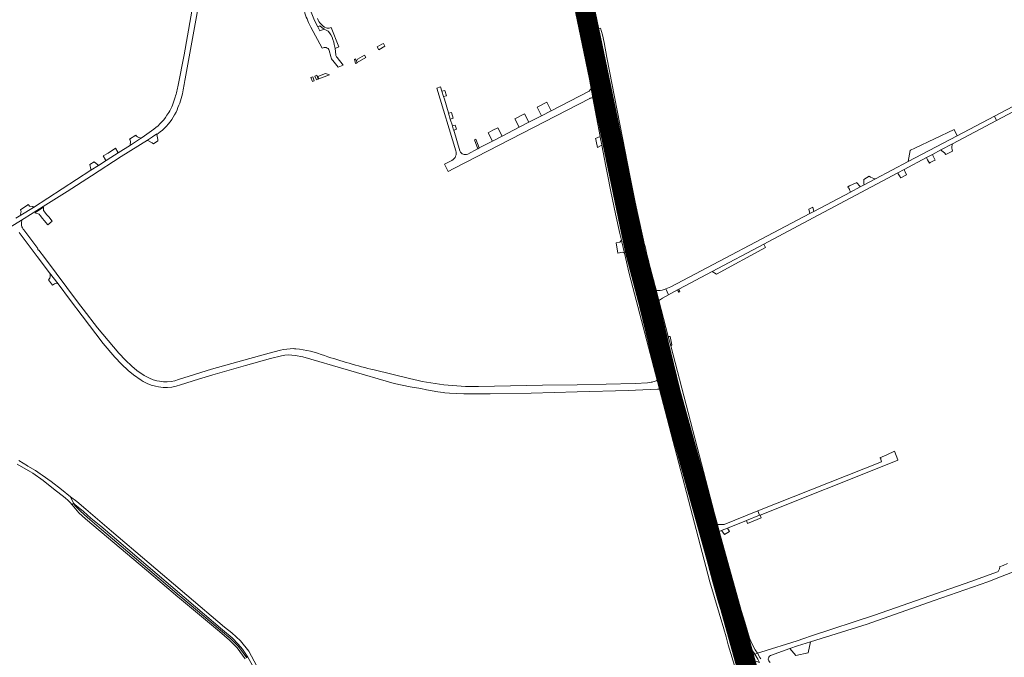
# Model space of a CAD drawing. Header units: metres. Extents: x 166325 to 190320, y 381923 to 404576.
# Tile 709 of 1056: x 177029 to 177756, y 393848 to 394319. Entities that reach past the tile are written whole.
import ezdxf

# ---------------------------------------------------------------- set-up
doc = ezdxf.new("R2010")
doc.units = ezdxf.units.M
for name, color, linetype, lineweight in [('B-WE-VH-VERHARDING_ASFALT-GV', 8, 'Continuous', 18), ('B-WE-VH-VERHARDING_BETON-GV', 8, 'Continuous', 18), ('B-WE-VH-VERHARDING_BETONSTRAATSTEEN-GV', 8, 'Continuous', 18), ('B-WE-VH-VERHARDING_FUNDERING_ZAND-GV', 8, 'Continuous', 18), ('B-WE-VH-VERHARDING_HALFVERHARDING-GV', 8, 'Continuous', 18), ('B-WE-VH-VERHARDING_N-WEG', 8, 'Continuous', 18), ('B-WE-VH-VERHARDING_STRAATBAKSTEEN-GV', 8, 'Continuous', 18)]:
    doc.layers.add(name, color=color, linetype=linetype, lineweight=lineweight)

msp = doc.modelspace()

# ---------------------------------------------------------------- linework, layer by layer
at = {"layer": 'B-WE-VH-VERHARDING_ASFALT-GV', "flags": 128}
for points in [[(177150.961, 394275.037), (177163.637, 394345.696), (177163.222, 394345.792), (177164.35, 394352.083), (177164.785, 394352.008), (177165.083, 394353.718), (177166.89, 394364.098), (177166.46, 394363.967), (177167.19, 394368.181), (177167.629, 394368.124), (177170.309, 394381.968), (177165.966, 394382.702), (177150.083, 394292.75), (177145.723, 394270.281)], [(177489.592, 394155.81), (177485.39, 394174.743), (177483.093, 394185.091), (177479.592, 394202.341), (177462.48, 394290.73), (177460.51, 394301.81), (177459.2, 394307.34), (177457.822, 394312.292), (177455.516, 394311.397)], [(177557.586, 393845.583), (177554.063, 393857.371), (177549.531, 393873.5), (177544.553, 393890.281), (177540.703, 393903.69), (177531.966, 393936.979), (177531.646, 393938.197), (177503.507, 394045.406), (177502.09, 394050.806), (177486.957, 394108.462), (177486.614, 394109.768), (177482.913, 394123.871), (177479.023, 394139.501), (177477.069, 394147.786), (177476.521, 394150.107), (177475.425, 394154.75), (177468.533, 394185.81), (177464.864, 394204.572), (177463.591, 394211.08), (177460.757, 394225.573), (177459.529, 394232.052), (177454.137, 394260.653), (177452.463, 394269.531), (177448.244, 394291.908), (177447.41, 394296.33), (177445.51, 394305.61), (177445.17, 394308.04), (177445.015, 394309.95), (177442.993, 394309.878), (177443.12, 394307.94), (177443.64, 394305.13), (177445.54, 394296.25), (177449.061, 394277.513), (177450.861, 394267.934), (177452.142, 394260.964), (177457.526, 394232.432), (177457.862, 394230.653), (177458.704, 394226.191), (177458.745, 394225.982), (177461.781, 394210.462), (177462.996, 394204.249), (177465.452, 394191.691), (177468.843, 394175.221), (177472.031, 394160.75), (177473.189, 394155.883), (177473.473, 394154.689), (177475.47, 394146.295), (177479.063, 394131.191), (177482.893, 394116.281), (177499.727, 394052.42), (177500.218, 394050.559), (177501.435, 394045.899), (177538.535, 393903.641), (177548.837, 393868.934), (177550.518, 393863.029), (177552.081, 393857.092), (177562.393, 393823.28)], [(177457.829, 394302.193), (177459.502, 394293.521), (177464.961, 394265.233), (177465.305, 394263.452), (177467.905, 394249.98), (177475.368, 394212.017), (177475.596, 394210.857), (177483.4, 394171.16), (177484.175, 394171.29), (177485.952, 394162.661), (177492.883, 394133.94), (177496.441, 394119.855), (177499.167, 394109.966), (177505.889, 394084.332), (177507.981, 394076.351), (177508.132, 394075.774), (177514.075, 394053.109), (177514.796, 394050.359), (177540.424, 393952.62), (177541.447, 393948.721), (177542.024, 393946.519), (177542.28, 393945.54), (177542.328, 393945.358), (177543.769, 393939.866), (177551.133, 393911.78), (177554.773, 393898.87), (177560.173, 393880.37)], [(177138.83, 394250.132), (177137.499, 394248.067)], [(177143.135, 394248.389), (177144.182, 394250.445)], [(177013.242, 394160.691), (177013.702, 394160.959), (177021.689, 394165.542), (177029.922, 394170.566), (177031.973, 394171.818), (177046.012, 394180.645), (177063.716, 394191.777), (177081.8, 394203.434), (177103.69, 394217.544), (177123.067, 394229.761), (177126.878, 394232.226), (177130.06, 394234.411), (177130.093, 394233.926), (177132.493, 394235.822)], [(177126.096, 394236.486), (177119.149, 394231.772), (177117.982, 394230.981), (177110.561, 394225.985), (177110.511, 394225.952), (177101.48, 394220.275), (177096.124, 394216.908), (177092.577, 394214.654), (177086.878, 394211.015), (177081.298, 394207.453), (177038.924, 394180.09), (177029.54, 394174.283), (177025.805, 394172.047)], [(177568.291, 393842.189), (177565.772, 393850.748), (177565.284, 393852.4), (177565.099, 393853.026), (177553.203, 393893.31), (177549.143, 393907.63), (177544.363, 393924.97), (177541.203, 393937.072), (177538.833, 393946.152), (177538.713, 393946.612), (177538.372, 393947.915), (177537.353, 393951.814), (177512.064, 394048.556), (177510.807, 394053.366), (177505.876, 394072.23), (177505.627, 394073.181), (177502.425, 394085.429), (177497.693, 394103.531), (177492.825, 394122.301), (177487.283, 394144.251), (177480.662, 394172.781), (177477.522, 394187.591), (177473.081, 394210.36), (177472.872, 394211.433), (177468.171, 394235.53), (177462.272, 394234.358), (177464.241, 394224.171), (177466.327, 394213.372), (177467.924, 394205.168), (177468.261, 394203.438), (177471.252, 394188.311), (177474.612, 394172.591), (177477.947, 394157.648), (177480.312, 394147.698), (177481.911, 394141.031), (177485.452, 394126.811), (177489.57, 394110.878), (177489.932, 394109.478), (177504.99, 394051.876), (177506.731, 394045.224), (177534.493, 393939.125), (177534.838, 393937.808), (177538.613, 393923.38), (177543.362, 393905.91), (177547.563, 393891.34), (177560.713, 393846.645)], [(177656.165, 394203.084), (177652.267, 394200.711)], [(177652.267, 394200.711), (177652.428, 394197.327), (177652.46, 394196.653), (177660.916, 394201.111)], [(177550.422, 393921.808), (177545.459, 393940.767), (177545.342, 393940.72), (177544.103, 393945.958), (177542.079, 393953.699), (177509.607, 394077.88), (177507.829, 394084.679), (177500.842, 394111.401), (177498.93, 394118.834)], [(177569.753, 393857.591), (177568.775, 393859.77), (177567.939, 393862.007), (177566.061, 393867.864), (177564.284, 393873.753), (177557.987, 393894.229)], [(177570.11, 393852.634), (177570.789, 393851.613), (177571.701, 393850.222), (177573.739, 393850.803), (177572.099, 393853.481), (177569.753, 393857.591)], [(177576.2, 393846.748), (177575.575, 393847.804), (177573.739, 393850.803), (177571.701, 393850.222), (177573.96, 393846.509), (177574.182, 393846.08), (177575.16, 393843.924)]]:
    msp.add_lwpolyline(points, dxfattribs=at)
at = {"layer": 'B-WE-VH-VERHARDING_ASFALT-GV'}
for points in [[(177455.516, 394311.397, -0.0502951), (177457.829, 394302.193)], [(177148.876, 394264.001, 0.0203794), (177150.961, 394275.037)], [(177145.723, 394270.281, -0.0368212), (177143.546, 394261.347)], [(177143.546, 394261.347, -0.0689996), (177138.83, 394250.132)], [(177144.182, 394250.445, 0.053833), (177148.876, 394264.001)], [(177137.499, 394248.067, -0.0905847), (177126.096, 394236.486)], [(177132.493, 394235.822, 0.1069025), (177143.135, 394248.389)], [(177660.916, 394201.111, -0.130284), (177656.165, 394203.084)], [(177498.93, 394118.834, -0.0108113), (177489.592, 394155.81)], [(177557.987, 393894.229, -0.0056247), (177550.422, 393921.808)], [(177560.173, 393880.37, 0.0175876), (177565.94, 393861.54)], [(177565.94, 393861.54, 0.0226563), (177570.11, 393852.634)]]:
    msp.add_lwpolyline(points, format="xyb", dxfattribs=at)
at = {"layer": 'B-WE-VH-VERHARDING_ASFALT-GV', "flags": 128}
for points in [[(177457.398, 394291.472), (177451.451, 394290.347), (177454.857, 394272.727), (177457.652, 394258.263), (177460.782, 394242.068), (177466.711, 394243.015), (177462.873, 394262.984), (177462.53, 394264.77)], [(177612.329, 394175.497), (177509.713, 394121.398), (177506.082, 394119.859), (177507.928, 394115.508), (177509.764, 394116.484), (177514.72, 394119.118), (177515.584, 394119.577), (177540.324, 394132.724), (177578.381, 394152.948), (177607.615, 394168.483), (177677.384, 394205.56), (177682.021, 394208.024), (177698.588, 394216.828), (177702.944, 394219.143), (177709.229, 394222.482), (177717.724, 394226.997), (177750.311, 394244.314), (177748.845, 394247.467), (177721.265, 394232.927), (177685.024, 394213.821), (177660.916, 394201.111), (177652.46, 394196.653), (177649.696, 394195.196), (177642.508, 394191.407), (177615.265, 394177.044)], [(177457.862, 394230.653), (177457.526, 394232.432), (177454.162, 394230.971), (177454.486, 394229.269), (177454.541, 394228.981), (177455.648, 394224.233), (177457.754, 394225.423), (177458.745, 394225.982), (177458.704, 394226.191)]]:
    msp.add_lwpolyline(points, close=True, dxfattribs=at)
at = {"layer": 'B-WE-VH-VERHARDING_BETON-GV', "flags": 128}
msp.add_lwpolyline([(177671.9, 393991.301), (177677.496, 393993.536), (177677.462, 393993.624), (177675.017, 393999.966), (177669.258, 393997.468), (177664.108, 393995.233), (177664.428, 393995.072), (177664.703, 393994.875), (177664.882, 393994.557), (177664.852, 393994.264), (177664.781, 393993.974), (177665.473, 393992.247), (177574.112, 393955.893), (177575.247, 393952.695), (177575.709, 393952.88)], close=True, dxfattribs=at)
at = {"layer": 'B-WE-VH-VERHARDING_BETONSTRAATSTEEN-GV', "flags": 128}
for points in [[(177453.501, 394314.928), (177453.02, 394318.79), (177452.26, 394323.2), (177449.749, 394335.392), (177442.11, 394333.874), (177444.49, 394321.22), (177445.229, 394317.827), (177446.105, 394314.313), (177446.494, 394312.75), (177446.72, 394311.845), (177449.29, 394301.53), (177451.056, 394292.39), (177451.109, 394292.118), (177457.047, 394293.301), (177455.26, 394302.62), (177454.45, 394305.83), (177453.847, 394311.769), (177453.64, 394313.81)], [(177298.544, 394299.154), (177297.559, 394301.107), (177296.309, 394300.477), (177292.762, 394298.664), (177293.912, 394296.415)], [(177276.88, 394289.809), (177275.933, 394289.314), (177276.834, 394286.594), (177276.917, 394286.344), (177277.962, 394286.958), (177277.538, 394288.076)], [(177284.444, 394290.771), (177283.396, 394292.498), (177278.172, 394289.411), (177277.538, 394288.076), (177277.962, 394286.958)], [(177457.111, 394292.966), (177457.047, 394293.301), (177451.109, 394292.118), (177451.451, 394290.347), (177457.398, 394291.472)], [(177245.16, 394276.391), (177243.755, 394275.84), (177244.882, 394273.079), (177246.244, 394273.596)], [(177248.225, 394277.588), (177246.821, 394277.048), (177247.929, 394274.222), (177249.289, 394274.775)], [(177257.622, 394277.939), (177254.589, 394278.892), (177248.959, 394276.621), (177249.683, 394274.898)], [(177454.857, 394272.727), (177453.662, 394271.126), (177452.917, 394270.135), (177452.463, 394269.531), (177454.137, 394260.653), (177454.633, 394260.349), (177455.641, 394259.73), (177457.652, 394258.263)], [(177343.96, 394262.452), (177342.787, 394266.38), (177340.656, 394265.744), (177341.847, 394261.821)], [(177418.083, 394257.676), (177411.048, 394253.986), (177414.219, 394247.734), (177421.326, 394251.405)], [(177347.642, 394250.126), (177345.548, 394249.501), (177346.803, 394245.274), (177348.874, 394245.999)], [(177401.643, 394249.025), (177394.539, 394245.392), (177397.73, 394239.22), (177404.858, 394242.894)], [(177350.426, 394240.806), (177348.34, 394240.169), (177348.417, 394239.915), (177349.269, 394237.062), (177349.298, 394236.965), (177351.35, 394237.71)], [(177381.878, 394238.854), (177378.308, 394236.984), (177374.851, 394235.173), (177377.988, 394229.05), (177385.107, 394232.693)], [(177466.711, 394243.015), (177460.782, 394242.068), (177462.152, 394234.98), (177462.272, 394234.358), (177468.171, 394235.53)], [(177130.093, 394233.926), (177130.06, 394234.411), (177126.878, 394232.226), (177123.067, 394229.761), (177123.468, 394229.508), (177126.633, 394227.601), (177127.58, 394227.031), (177130.811, 394229.171), (177130.66, 394230.168)], [(177721.265, 394232.927), (177720.977, 394233.474), (177719.017, 394237.53), (177690.035, 394223.828), (177686.885, 394222.193), (177686.53, 394222.018), (177685.024, 394213.821)], [(177101.48, 394220.275), (177101.107, 394220.867), (177099.352, 394223.659), (177094.047, 394220.161), (177090.437, 394218.005), (177092.176, 394215.282), (177092.577, 394214.654), (177096.124, 394216.908)], [(177365.548, 394230.339), (177364.594, 394229.815), (177367.035, 394223.396), (177368.005, 394223.896), (177368.142, 394223.967)], [(177703.824, 394217.391), (177703.333, 394218.411), (177702.944, 394219.143), (177698.588, 394216.828), (177698.973, 394216.103), (177699.449, 394215.194), (177700.752, 394212.747), (177701.406, 394213.083), (177704.36, 394214.667), (177704.981, 394214.996)], [(177081.298, 394207.453), (177086.878, 394211.015), (177086.291, 394211.496), (177083.63, 394213.675), (177080.617, 394211.758), (177081.179, 394208.207)], [(177683.896, 394204.081), (177682.821, 394206.401), (177682.392, 394207.326), (177682.021, 394208.024), (177677.384, 394205.56), (177677.751, 394204.869), (177679.16, 394202.561), (177679.372, 394202.215), (177679.644, 394201.769)], [(177647.032, 394198.346), (177641.745, 394195.914), (177640.525, 394195.268), (177640.86, 394194.564), (177641.019, 394194.449), (177641.313, 394194.163), (177641.547, 394193.826), (177641.71, 394193.449), (177641.736, 394193.366), (177641.807, 394192.962), (177642.257, 394191.963), (177642.508, 394191.407), (177649.696, 394195.196), (177649.288, 394195.671), (177647.233, 394198.059)], [(177038.924, 394180.09), (177038.493, 394180.767), (177036.067, 394180.979), (177035.789, 394181.004), (177035.559, 394181.338), (177035.055, 394182.069), (177034.731, 394181.898), (177029.159, 394178.326), (177029.5, 394177.535), (177029.734, 394176.994), (177029.156, 394175.077), (177029.54, 394174.283)], [(177469.304, 394153.965), (177470.619, 394146.322), (177471.689, 394146.477), (177471.873, 394146.512), (177472.714, 394146.672), (177474.01, 394146.917), (177475.47, 394146.295), (177473.473, 394154.689), (177473.189, 394155.883), (177472.014, 394154.404)], [(177540.324, 394132.724), (177543.503, 394130.759), (177579.702, 394150.462), (177578.381, 394152.948)], [(177515.596, 394117.36), (177516.296, 394117.737), (177516.462, 394117.816), (177515.802, 394119.14), (177515.584, 394119.577), (177514.72, 394119.118), (177514.937, 394118.682)], [(177576.43, 393950.816), (177575.709, 393952.88), (177575.247, 393952.695), (177565.587, 393948.827), (177566.366, 393946.753)], [(177551.511, 393943.191), (177547.77, 393941.692), (177547.175, 393941.454), (177548.12, 393940.283), (177549.472, 393938.608), (177553.16, 393940.732)]]:
    msp.add_lwpolyline(points, close=True, dxfattribs=at)
at = {"layer": 'B-WE-VH-VERHARDING_BETONSTRAATSTEEN-GV'}
for points in [[(177238.661, 394326.302, 0.0596044), (177242.82, 394315.178)], [(177243.111, 394328.155, 0.0663598), (177246.478, 394318.131)], [(177255, 394312.653, -0.1931191), (177248.748, 394319.476)], [(177253.58, 394311.689, -0.1790221), (177258.638, 394307.485)], [(177257.983, 394312.543, -0.2292966), (177255, 394312.653)], [(177446.105, 394314.313, 0.5511528), (177444.853, 394314.103)], [(177258.638, 394307.485, -0.0728466), (177261.056, 394300.265)], [(177252.103, 394297.582, -0.4592892), (177257.392, 394295.983)], [(177258.472, 394291.402, 0.1517818), (177260.025, 394288.456)], [(177263.146, 394290.68, -0.1691084), (177262.272, 394292.762)], [(177450.087, 394260.574, -0.1021137), (177452.142, 394260.964)], [(177117.635, 394231.497, -0.2726703), (177114.539, 394233.469)], [(177109.912, 394230.425, -0.2823744), (177110.179, 394226.866)], [(177350.809, 394221.83, -0.3778811), (177348.019, 394214.754)], [(177359.686, 394219.458, -0.4568742), (177353.894, 394221.72)], [(177500.372, 394118.724, -0.026305), (177498.93, 394118.834)], [(177506.082, 394119.859, -0.1094493), (177500.372, 394118.724)]]:
    msp.add_lwpolyline(points, format="xyb", dxfattribs=at)
at = {"layer": 'B-WE-VH-VERHARDING_BETONSTRAATSTEEN-GV', "flags": 128}
for points in [[(177242.82, 394315.178), (177243.845, 394313.076), (177252.103, 394297.582)], [(177246.478, 394318.131), (177248.927, 394313.478), (177250.301, 394314.191), (177251.823, 394312.807), (177253.58, 394311.689)], [(177253.58, 394311.689), (177250.512, 394310.5), (177248.927, 394313.478), (177246.478, 394318.131)], [(177261.056, 394300.265), (177261.695, 394297.47), (177264.53, 394298.523), (177258.844, 394312.89), (177257.983, 394312.543)], [(177444.853, 394314.103), (177444.9, 394312.565), (177444.926, 394311.73), (177446.72, 394311.845), (177446.494, 394312.75), (177446.105, 394314.313)], [(177453.501, 394314.928), (177453.64, 394313.81), (177453.847, 394311.769), (177455.219, 394312.187), (177455.106, 394312.489), (177454.606, 394314.057)], [(177454.606, 394314.057), (177454.353, 394315.11)], [(177262.272, 394292.762), (177261.695, 394297.47), (177261.056, 394300.265)], [(177257.392, 394295.983), (177258.472, 394291.402)], [(177260.025, 394288.456), (177263.955, 394283.551), (177267.63, 394284.976), (177263.146, 394290.68)], [(177353.894, 394221.72), (177349.298, 394236.965), (177349.269, 394237.062), (177348.417, 394239.915), (177348.34, 394240.169), (177346.803, 394245.274), (177345.548, 394249.501), (177345.413, 394249.949), (177342.441, 394259.844), (177341.847, 394261.821), (177340.656, 394265.744), (177339.684, 394269.022), (177336.922, 394268.18), (177350.809, 394221.83)], [(177452.142, 394260.964), (177450.861, 394267.934), (177449.274, 394265.866), (177421.326, 394251.405), (177414.219, 394247.734), (177404.858, 394242.894), (177397.73, 394239.22), (177385.107, 394232.693), (177377.988, 394229.05), (177368.142, 394223.967), (177368.005, 394223.896), (177367.035, 394223.396), (177366.877, 394223.315), (177359.686, 394219.458)], [(177348.019, 394214.754), (177342.519, 394211.937), (177345.266, 394206.574), (177349.442, 394208.726), (177449.796, 394260.444)], [(177449.796, 394260.444), (177450.087, 394260.574)], [(177114.539, 394233.469), (177109.912, 394230.425)], [(177110.179, 394226.866), (177110.28, 394226.633), (177110.561, 394225.985), (177117.982, 394230.981), (177117.635, 394231.497)], [(177498.93, 394118.834), (177500.842, 394111.401)], [(177500.842, 394111.401), (177502.013, 394112.08), (177503.512, 394112.949), (177507.928, 394115.508), (177506.082, 394119.859)]]:
    msp.add_lwpolyline(points, dxfattribs=at)
at = {"layer": 'B-WE-VH-VERHARDING_FUNDERING_ZAND-GV'}
for points in [[(177050.728, 394131.794, -0.3712017), (177049.958, 394126.595)], [(177054.381, 394123.63, -0.3591441), (177057.001, 394123.505)]]:
    msp.add_lwpolyline(points, format="xyb", dxfattribs=at)
at = {"layer": 'B-WE-VH-VERHARDING_FUNDERING_ZAND-GV', "flags": 128}
for points in [[(177057.001, 394123.505), (177050.728, 394131.794)], [(177049.958, 394126.595), (177052.875, 394122.534)], [(177052.875, 394122.534), (177054.381, 394123.63)], [(177203.785, 393841.331), (177197.979, 393852.306), (177191.727, 393860.039), (177185.331, 393865.874), (177179.968, 393870.177), (177096.59, 393941.033), (177084.558, 393951.34), (177077.541, 393957.279), (177070.774, 393962.97), (177066.285, 393966.343), (177068.479, 393961.619), (177069.442, 393960.728), (177075.841, 393955.44), (177081.283, 393950.539), (177088.508, 393944.587), (177178.54, 393868.08), (177185.547, 393862.27), (177190.139, 393857.65), (177193.39, 393853.76), (177195.364, 393850.993), (177197.267, 393847.921), (177200.348, 393842.397)]]:
    msp.add_lwpolyline(points, dxfattribs=at)
at = {"layer": 'B-WE-VH-VERHARDING_HALFVERHARDING-GV', "flags": 128}
for points in [[(177717.477, 394225.897), (177717.724, 394226.997), (177709.229, 394222.482)], [(177709.229, 394222.482), (177709.964, 394221.921), (177711.955, 394220.401), (177712.923, 394219.199), (177717.932, 394221.661)], [(177030.193, 394170.146), (177029.922, 394170.566), (177021.689, 394165.542), (177022.075, 394164.906)], [(177221.266, 394074.59), (177212.862, 394072.52), (177194.306, 394067.231), (177170.261, 394060.496), (177146.115, 394052.913), (177143.363, 394052.106), (177140.545, 394051.574), (177137.689, 394051.32), (177134.821, 394051.347), (177131.97, 394051.655), (177130.017, 394052.032), (177127.257, 394052.808), (177124.585, 394053.851), (177122.029, 394055.15), (177120.569, 394056.02), (177115.21, 394059.68), (177111.501, 394062.707), (177106.841, 394067.224), (177101.982, 394072.311), (177086.227, 394091.122), (177075.501, 394104.996), (177073.958, 394107.055), (177072.209, 394109.389), (177046.892, 394143.168), (177042.876, 394148.527), (177042.663, 394148.359), (177041.756, 394149.496), (177042.003, 394149.691), (177031.69, 394163.451), (177031.294, 394163.994), (177030.966, 394164.579), (177030.705, 394164.93), (177030.195, 394165.786)], [(177028.277, 394161.46), (177041.648, 394143.792), (177050.728, 394131.794), (177057.001, 394123.505), (177066.299, 394111.219), (177074.801, 394099.985), (177090.383, 394079.636), (177098.858, 394069.517), (177103.867, 394064.272), (177108.714, 394059.575), (177112.7, 394056.322), (177118.314, 394052.487), (177120.006, 394051.479), (177122.87, 394050.023), (177125.925, 394048.831), (177129.052, 394047.952), (177131.346, 394047.509), (177134.575, 394047.16), (177137.854, 394047.129), (177141.121, 394047.419), (177144.343, 394048.028), (177147.401, 394048.924), (177160.851, 394053.149), (177171.453, 394056.48), (177195.445, 394063.2), (177213.937, 394068.471), (177222.131, 394070.489), (177224.513, 394070.908), (177227.274, 394071.098), (177229.708, 394070.993), (177232.089, 394070.655), (177237.786, 394069.729), (177305.329, 394049.957), (177317.18, 394047.6), (177325.117, 394046.266), (177329.222, 394045.398), (177333.343, 394044.609), (177337.478, 394043.898), (177341.626, 394043.266), (177342.763, 394043.107), (177346.127, 394042.902), (177351.413, 394042.645)], [(177583.26, 393849.086), (177597.564, 393854.323), (177603.383, 393856.453), (177612.956, 393859.412), (177654.766, 393872.334), (177704.242, 393889.837), (177743.914, 393903.481), (177753.304, 393907.208), (177776.561, 393916.437), (177825.753, 393934.722), (177883.057, 393959.778), (177900.647, 393967.256), (177935.793, 393982.199), (177965.221, 393994.635), (178016.014, 394015.443), (178062.729, 394033.646), (178132.163, 394062.817), (178142.312, 394066.235), (178148.864, 394068.441), (178154.707, 394068.161), (178148.907, 394076.188), (178146.434, 394072.178), (178140.107, 394069.646)], [(177316.73, 394053.701), (177290.473, 394060.024)], [(177351.413, 394042.645), (177356.703, 394042.468), (177361.995, 394042.371), (177369.83, 394042.354), (177376.338, 394042.339), (177406.607, 394043.004), (177440.527, 394043.801), (177478.236, 394044.948), (177499.815, 394045.833), (177501.435, 394045.899), (177500.218, 394050.559), (177499.727, 394052.42), (177498.933, 394052.083), (177497.656, 394051.611), (177496.354, 394051.216), (177495.959, 394051.112), (177495.157, 394050.924), (177493.818, 394050.677), (177492.468, 394050.509), (177483.373, 394049.914), (177440.433, 394049.134), (177415.01, 394048.672), (177367.57, 394047.81)], [(177026.693, 393990.556), (177036.783, 393984.795), (177038.279, 393983.924), (177046.076, 393978.291), (177053.77, 393972.361), (177062.268, 393965.558), (177064.405, 393963.75), (177066.035, 393962.129), (177067.448, 393960.466), (177068.479, 393961.619), (177066.285, 393966.343), (177059.495, 393971.678), (177051.904, 393977.742), (177045.313, 393982.349), (177043.711, 393983.41), (177040.292, 393985.671), (177034.74, 393989.002), (177034.482, 393989.156), (177027.954, 393993.057)], [(177196.487, 393847.586), (177190.419, 393855.915), (177184.714, 393861.51), (177177.145, 393867.951), (177147.613, 393892.624), (177146.539, 393893.531), (177123.219, 393913.442), (177089.149, 393942.197), (177080.458, 393949.609), (177076.678, 393952.985), (177073.2, 393956.345), (177069.562, 393959.608), (177068.479, 393961.619), (177067.448, 393960.466), (177072.485, 393954.539), (177077.34, 393950.228), (177088.229, 393941.023), (177122.254, 393912.306), (177145.574, 393892.395), (177146.651, 393891.486), (177176.184, 393866.811), (177183.708, 393860.409), (177189.287, 393854.938), (177195.246, 393846.758)], [(177758.565, 393917.091), (177755.306, 393915.668), (177752.613, 393914.601), (177752.666, 393914.068), (177752.639, 393913.533), (177752.564, 393913.127), (177752.398, 393912.618), (177752.158, 393912.139), (177751.85, 393911.702), (177751.479, 393911.315), (177751.056, 393910.988), (177750.975, 393910.936), (177731.256, 393903.841), (177660.12, 393879.075), (177613.711, 393863.712), (177607.938, 393861.801), (177602.948, 393860.149), (177576.111, 393851.562), (177573.739, 393850.803), (177575.575, 393847.804)]]:
    msp.add_lwpolyline(points, dxfattribs=at)
at = {"layer": 'B-WE-VH-VERHARDING_HALFVERHARDING-GV'}
for points in [[(177717.414, 394223.863, -0.0624396), (177717.477, 394225.897)], [(177717.932, 394221.661, -0.0690528), (177717.414, 394223.863)], [(177030.195, 394165.786, -0.1275229), (177030.193, 394170.146)], [(177230.821, 394075.796, 0.0428997), (177221.266, 394074.59)], [(177232.683, 394075.642, 0.0064009), (177230.821, 394075.796)], [(177253.986, 394070.574, 0.0696611), (177232.683, 394075.642)], [(177290.473, 394060.024, -0.0208891), (177253.986, 394070.574)], [(177367.57, 394047.81, -0.0639053), (177316.73, 394053.701)], [(177583.137, 393844.063, -0.5771452), (177583.26, 393849.086)]]:
    msp.add_lwpolyline(points, format="xyb", dxfattribs=at)
at = {"layer": 'B-WE-VH-VERHARDING_HALFVERHARDING-GV', "flags": 128}
for points in [[(177611.637, 394178.64), (177612.329, 394175.497), (177615.265, 394177.044), (177614.557, 394180.26)], [(177612.956, 393859.412), (177603.383, 393856.453), (177597.564, 393854.323), (177602.069, 393849.269), (177611.131, 393851.181)]]:
    msp.add_lwpolyline(points, close=True, dxfattribs=at)
at = {"layer": 'B-WE-VH-VERHARDING_N-WEG', "const_width": 15, "flags": 128}
msp.add_lwpolyline([(177040.498, 395080.488), (177223.541, 394816.895), (177245.327, 394785.998), (177259.958, 394758.039), (177266.165, 394740.401), (177282.595, 394700.867), (177291.008, 394686.941), (177312.429, 394637.311), (177317.972, 394621.317), (177337.043, 394569.775), (177357.866, 394527.763), (177393.357, 394464.839), (177406.814, 394438.68), (177420.785, 394419.864), (177428.82, 394403.743), (177437.833, 394375.733), (177446.722, 394323.784), (177483.416, 394147.589), (177493.181, 394110.474), (177509.478, 394043.471), (177565.417, 393842.392), (177575.202, 393807.059)], dxfattribs=at)
at = {"layer": 'B-WE-VH-VERHARDING_STRAATBAKSTEEN-GV', "flags": 128}
for points in [[(177864.27, 394304.62), (177870.891, 394308.125), (177871.158, 394308.266), (177876.761, 394311.231), (177878.1, 394311.939), (177880.322, 394313.115), (177891.663, 394319.117), (177905.796, 394326.596), (177913.769, 394330.815), (177924.492, 394336.49), (177928.847, 394338.794), (177933.875, 394341.455), (177935.058, 394342.081), (177935.315, 394342.217), (177933.723, 394345.029), (177929.605, 394342.856), (177748.845, 394247.467), (177750.311, 394244.314), (177862.814, 394303.85), (177863.181, 394304.044), (177863.903, 394304.426)], [(177464.961, 394265.233), (177462.53, 394264.77), (177462.873, 394262.984), (177465.305, 394263.452)], [(177460.634, 394233.038), (177460.281, 394232.693), (177459.912, 394232.364), (177459.529, 394232.052), (177460.757, 394225.573), (177464.241, 394224.171), (177462.272, 394234.358), (177462.152, 394234.98), (177461.884, 394234.565), (177461.597, 394234.163), (177461.293, 394233.773), (177460.972, 394233.398)], [(177475.368, 394212.017), (177472.872, 394211.433), (177473.081, 394210.36), (177475.596, 394210.857)], [(177052.756, 394169.791), (177050.138, 394173.01), (177048.785, 394174.672), (177046.246, 394177.795), (177046.208, 394180.178), (177039.757, 394176.122), (177043.059, 394174.956), (177043.752, 394174.089), (177045.547, 394171.844), (177046.824, 394170.248), (177049.382, 394167.049)], [(177475.425, 394154.75), (177476.521, 394150.107), (177477.069, 394147.786), (177480.312, 394147.698), (177477.947, 394157.648)], [(177505.876, 394072.23), (177508.132, 394075.774), (177507.981, 394076.351), (177505.889, 394084.332), (177502.425, 394085.429), (177505.627, 394073.181)], [(177509.114, 394084.762), (177507.829, 394084.679), (177509.607, 394077.88), (177510.513, 394078.501)], [(177504.99, 394051.876), (177502.09, 394050.806), (177503.507, 394045.406), (177506.731, 394045.224)], [(177565.587, 393948.827), (177575.247, 393952.695), (177574.112, 393955.893), (177549.023, 393945.91), (177546.716, 393945.933), (177544.103, 393945.958), (177545.342, 393940.72), (177545.459, 393940.767), (177547.175, 393941.454), (177547.77, 393941.692), (177551.511, 393943.191)], [(177541.203, 393937.072), (177543.769, 393939.866), (177542.328, 393945.358), (177542.28, 393945.54), (177542.024, 393946.519), (177541.447, 393948.721), (177538.372, 393947.915), (177538.713, 393946.612), (177538.833, 393946.152)]]:
    msp.add_lwpolyline(points, close=True, dxfattribs=at)
at = {"layer": 'B-WE-VH-VERHARDING_STRAATBAKSTEEN-GV'}
for points in [[(177496.441, 394119.855, -0.1088939), (177492.825, 394122.301)], [(177497.693, 394103.531, -0.1580568), (177499.032, 394109.838)], [(177512.658, 394052.693, -0.1844012), (177510.807, 394053.366)], [(177512.064, 394048.556, -0.1000707), (177513.415, 394049.803)], [(177514.075, 394053.109, -0.1356183), (177512.658, 394052.693)], [(177513.415, 394049.803, -0.0810776), (177514.796, 394050.359)], [(177571.039, 393850.057, -0.2010099), (177566.831, 393851.641)]]:
    msp.add_lwpolyline(points, format="xyb", dxfattribs=at)
at = {"layer": 'B-WE-VH-VERHARDING_STRAATBAKSTEEN-GV', "flags": 128}
for points in [[(177492.825, 394122.301), (177497.693, 394103.531)], [(177499.167, 394109.966), (177496.441, 394119.855)], [(177499.032, 394109.838), (177499.167, 394109.966)], [(177510.807, 394053.366), (177512.064, 394048.556)], [(177514.796, 394050.359), (177514.075, 394053.109)], [(177566.831, 393851.641), (177565.099, 393853.026), (177565.284, 393852.4)], [(177565.284, 393852.4), (177565.772, 393850.748), (177568.291, 393842.189), (177568.622, 393841.064), (177569.951, 393843.497), (177573.23, 393844.696), (177575.16, 393843.924), (177574.182, 393846.08), (177573.96, 393846.509), (177571.701, 393850.222), (177571.039, 393850.057)]]:
    msp.add_lwpolyline(points, dxfattribs=at)

doc.saveas('drawing.dxf')
